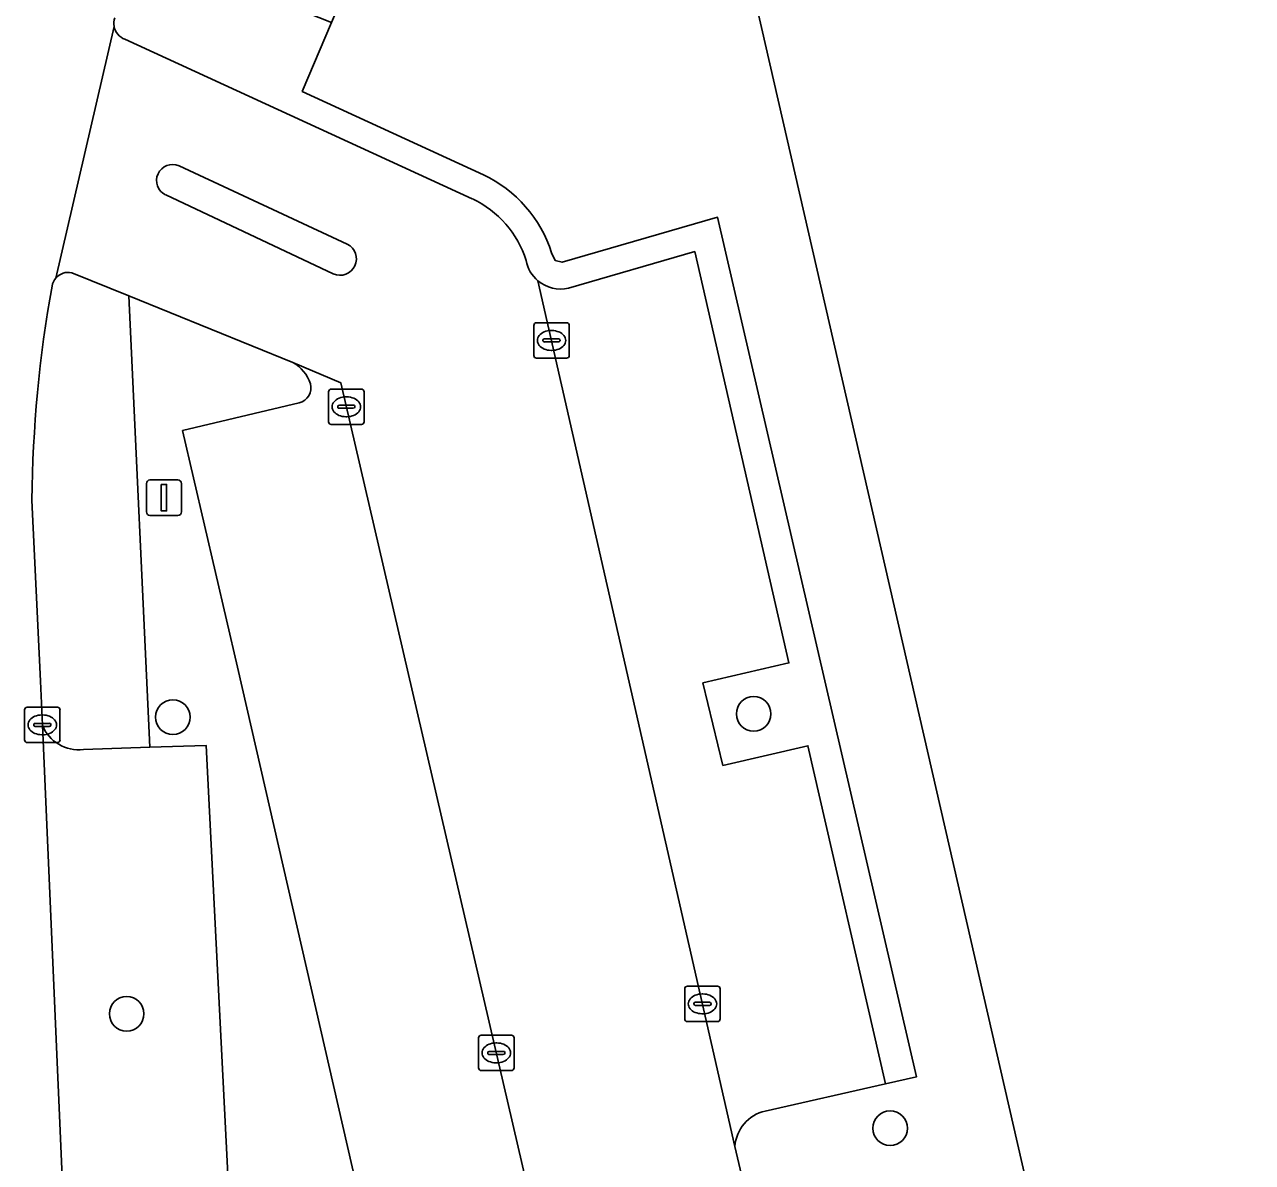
# Model space of a CAD drawing. Extents: x 160675 to 161153, y 383241 to 383714.
# Drawn here: x 160707.51 to 160742.18, y 383501.27 to 383533.4 of the extents above; entities that cross this region are included whole.
import ezdxf

# ---------------------------------------------------------------- set-up
doc = ezdxf.new("R2010")
doc.units = 0
for name, color, linetype in [('IMGEO_Boom', 7, 'Continuous'), ('IMGEO_Groenvoorziening', 7, 'Continuous'), ('IMGEO_Kolk', 7, 'Continuous'), ('IMGEO_Lichtmast', 7, 'Continuous'), ('IMGEO_Pand', 7, 'Continuous'), ('IMGEO_Parkeervlak_open', 7, 'Continuous'), ('IMGEO_Rijbaan_lokaal_open', 7, 'Continuous'), ('IMGEO_Verkeerseiland_open', 7, 'Continuous'), ('IMGEO_Voetpad_open', 7, 'Continuous')]:
    doc.layers.add(name, color=color, linetype=linetype)

msp = doc.modelspace()

# ---------------------------------------------------------------- linework, layer by layer
at = {"layer": 'IMGEO_Boom'}
for centre in [(160711.694, 383513.847), (160728.093, 383513.938), (160710.389, 383505.471), (160731.946, 383502.238)]:
    msp.add_circle(centre, 0.489, dxfattribs=at)
at = {"layer": 'IMGEO_Groenvoorziening'}
for points in [[(160725.173, 383547.028), (160722.775, 383546.549), (160721.686, 383546.332), (160716.176, 383533.454), (160715.345, 383531.511), (160720.463, 383529.159)], [(160737.721, 383492.328), (160725.173, 383547.028)], [(160722.385, 383526.955), (160722.485, 383526.74), (160722.684, 383526.688), (160727.075, 383527.958), (160732.691, 383503.686), (160731.814, 383503.489), (160728.417, 383502.725)], [(160710.451, 383525.74), (160708.839, 383526.394)], [(160709.166, 383512.934), (160711.04, 383512.996), (160710.451, 383525.74)], [(160715.081, 383523.863), (160710.451, 383525.74), (160711.04, 383512.996), (160712.633, 383513.049), (160713.289, 383500), (160713.669, 383492.461), (160715.813, 383492.805), (160716.372, 383489.219), (160717.884, 383479.519), (160711.188, 383478.453)], [(160718.953, 383491.622), (160723.529, 383492.661), (160723.192, 383494.173), (160718.603, 383493.071), (160717.015, 383500), (160713.519, 383515.256), (160711.968, 383521.939), (160715.256, 383522.716)], [(160707.714, 383519.975), (160707.953, 383514.866), (160708.008, 383513.62)], [(160727.565, 383501.723), (160727.97, 383500)]]:
    msp.add_lwpolyline(points, dxfattribs=at)
for centre, radius, start, end in [((160718.896, 383525.852), 3.66, 17.5402, 64.64), ((160708.734, 383525.941), 0.459, 138.8269, 170.3057), ((160708.74, 383525.941), 0.464, 77.68, 139.3423), ((160743.748, 383519.642), 36.035, 169.8088, 179.4708), ((160714.542, 383522.908), 1.096, 18.7619, 60.549), ((160715.142, 383523.152), 0.451, 284.5957, 13.9417), ((160709.027, 383514.02), 1.094, 201.4135, 277.3015), ((160728.654, 383501.661), 1.09, 102.5347, 176.7163)]:
    msp.add_arc(centre, radius, start, end, dxfattribs=at)
at = {"layer": 'IMGEO_Kolk'}
for p, q in [((160721.885, 383524.055), (160721.885, 383524.907)), ((160721.96, 383524.981), (160722.812, 383524.981)), ((160722.886, 383524.907), (160722.886, 383524.055)), ((160722.187, 383524.524), (160722.585, 383524.524)), ((160722.373, 383524.761), (160722.398, 383524.761)), ((160722.144, 383524.475), (160722.144, 383524.487)), ((160722.582, 383524.438), (160722.184, 383524.438)), ((160722.396, 383524.201), (160722.371, 383524.201)), ((160722.628, 383524.487), (160722.628, 383524.475)), ((160722.812, 383523.981), (160721.96, 383523.981)), ((160716.092, 383522.182), (160716.092, 383523.034)), ((160716.167, 383523.108), (160717.019, 383523.108)), ((160716.58, 383522.888), (160716.605, 383522.888)), ((160717.093, 383523.034), (160717.093, 383522.182)), ((160716.351, 383522.602), (160716.351, 383522.614)), ((160716.789, 383522.565), (160716.391, 383522.565)), ((160716.394, 383522.651), (160716.792, 383522.651)), ((160716.835, 383522.614), (160716.835, 383522.602)), ((160717.019, 383522.108), (160716.167, 383522.108)), ((160716.603, 383522.328), (160716.578, 383522.328)), ((160707.58, 383514.128), (160708.432, 383514.128)), ((160707.505, 383513.202), (160707.505, 383514.054)), ((160707.993, 383513.908), (160708.018, 383513.908)), ((160708.506, 383514.054), (160708.506, 383513.202)), ((160707.764, 383513.622), (160707.764, 383513.634)), ((160708.202, 383513.585), (160707.804, 383513.585)), ((160707.807, 383513.671), (160708.205, 383513.671)), ((160708.248, 383513.634), (160708.248, 383513.622)), ((160708.432, 383513.128), (160707.58, 383513.128)), ((160708.016, 383513.348), (160707.991, 383513.348)), ((160726.147, 383505.325), (160726.147, 383506.177)), ((160726.222, 383506.251), (160727.074, 383506.251)), ((160727.148, 383506.177), (160727.148, 383505.325)), ((160726.449, 383505.794), (160726.847, 383505.794)), ((160726.635, 383506.031), (160726.66, 383506.031)), ((160726.406, 383505.745), (160726.406, 383505.757)), ((160726.844, 383505.708), (160726.446, 383505.708)), ((160726.658, 383505.471), (160726.633, 383505.471)), ((160726.89, 383505.757), (160726.89, 383505.745)), ((160727.074, 383505.251), (160726.222, 383505.251)), ((160720.326, 383503.941), (160720.326, 383504.793)), ((160720.401, 383504.867), (160721.253, 383504.867)), ((160721.327, 383504.793), (160721.327, 383503.941)), ((160720.628, 383504.41), (160721.026, 383504.41)), ((160720.814, 383504.647), (160720.839, 383504.647)), ((160720.585, 383504.361), (160720.585, 383504.373)), ((160721.023, 383504.324), (160720.625, 383504.324)), ((160720.837, 383504.087), (160720.812, 383504.087)), ((160721.069, 383504.373), (160721.069, 383504.361)), ((160721.253, 383503.867), (160720.401, 383503.867))]:
    msp.add_line(p, q, dxfattribs=at)
for points in [[(160721.885, 383524.055), (160721.885, 383524.907)], [(160721.96, 383524.981), (160722.812, 383524.981)], [(160722.886, 383524.907), (160722.886, 383524.055)], [(160722.812, 383523.981), (160721.96, 383523.981)], [(160716.092, 383522.182), (160716.092, 383523.034)], [(160716.167, 383523.108), (160717.019, 383523.108)], [(160717.093, 383523.034), (160717.093, 383522.182)], [(160717.019, 383522.108), (160716.167, 383522.108)], [(160707.58, 383514.128), (160708.432, 383514.128)], [(160707.505, 383513.202), (160707.505, 383514.054)], [(160708.506, 383514.054), (160708.506, 383513.202)], [(160708.432, 383513.128), (160707.58, 383513.128)], [(160726.147, 383505.325), (160726.147, 383506.177)], [(160726.222, 383506.251), (160727.074, 383506.251)], [(160727.148, 383506.177), (160727.148, 383505.325)], [(160727.074, 383505.251), (160726.222, 383505.251)], [(160720.326, 383503.941), (160720.326, 383504.793)], [(160720.401, 383504.867), (160721.253, 383504.867)], [(160721.327, 383504.793), (160721.327, 383503.941)], [(160721.253, 383503.867), (160720.401, 383503.867)]]:
    msp.add_lwpolyline(points, dxfattribs=at)
for centre, radius, start, end in [((160721.962, 383524.905), 0.0765, 91.552, 178.448), ((160721.962, 383524.905), 0.0765, 91.552, 178.448), ((160722.81, 383524.905), 0.0765, 1.552, 88.448), ((160722.81, 383524.905), 0.0765, 1.552, 88.448), ((160722.184, 383524.484), 0.0403, 85.8775, 175.7526), ((160722.589, 383524.486), 0.0386, 1.7309, 96.639), ((160722.181, 383524.474), 0.0366, 178.938, 274.7102), ((160722.585, 383524.481), 0.043, 264.8664, 352.4533), ((160721.962, 383524.057), 0.0765, 181.552, 268.448), ((160721.962, 383524.057), 0.0765, 181.552, 268.448), ((160722.81, 383524.057), 0.0765, 271.552, 358.448), ((160722.81, 383524.057), 0.0765, 271.552, 358.448), ((160716.169, 383523.032), 0.0765, 91.552, 178.448), ((160716.169, 383523.032), 0.0765, 91.552, 178.448), ((160717.017, 383523.032), 0.0765, 1.552, 88.448), ((160717.017, 383523.032), 0.0765, 1.552, 88.448), ((160716.391, 383522.611), 0.0403, 85.8775, 175.7526), ((160716.388, 383522.601), 0.0366, 178.938, 274.7102), ((160716.792, 383522.608), 0.043, 264.8664, 352.4533), ((160716.796, 383522.613), 0.0386, 1.7309, 96.639), ((160716.169, 383522.184), 0.0765, 181.552, 268.448), ((160716.169, 383522.184), 0.0765, 181.552, 268.448), ((160717.017, 383522.184), 0.0765, 271.552, 358.448), ((160717.017, 383522.184), 0.0765, 271.552, 358.448), ((160707.582, 383514.052), 0.0765, 91.552, 178.448), ((160707.582, 383514.052), 0.0765, 91.552, 178.448), ((160708.43, 383514.052), 0.0765, 1.552, 88.448), ((160708.43, 383514.052), 0.0765, 1.552, 88.448), ((160707.804, 383513.631), 0.0403, 85.8775, 175.7526), ((160707.801, 383513.621), 0.0366, 178.938, 274.7102), ((160708.205, 383513.628), 0.043, 264.8664, 352.4533), ((160708.209, 383513.633), 0.0386, 1.7309, 96.639), ((160707.582, 383513.204), 0.0765, 181.552, 268.448), ((160707.582, 383513.204), 0.0765, 181.552, 268.448), ((160708.43, 383513.204), 0.0765, 271.552, 358.448), ((160708.43, 383513.204), 0.0765, 271.552, 358.448), ((160726.224, 383506.175), 0.0765, 91.552, 178.448), ((160726.224, 383506.175), 0.0765, 91.552, 178.448), ((160727.072, 383506.175), 0.0765, 1.552, 88.448), ((160727.072, 383506.175), 0.0765, 1.552, 88.448), ((160726.446, 383505.754), 0.0403, 85.8775, 175.7526), ((160726.851, 383505.756), 0.0386, 1.7309, 96.639), ((160726.443, 383505.744), 0.0366, 178.938, 274.7102), ((160726.847, 383505.751), 0.043, 264.8664, 352.4533), ((160726.224, 383505.327), 0.0765, 181.552, 268.448), ((160726.224, 383505.327), 0.0765, 181.552, 268.448), ((160727.072, 383505.327), 0.0765, 271.552, 358.448), ((160727.072, 383505.327), 0.0765, 271.552, 358.448), ((160720.403, 383504.791), 0.0765, 91.552, 178.448), ((160720.403, 383504.791), 0.0765, 91.552, 178.448), ((160721.251, 383504.791), 0.0765, 1.552, 88.448), ((160721.251, 383504.791), 0.0765, 1.552, 88.448), ((160720.625, 383504.37), 0.0403, 85.8775, 175.7526), ((160721.03, 383504.372), 0.0386, 1.7309, 96.639), ((160720.622, 383504.36), 0.0366, 178.938, 274.7102), ((160721.026, 383504.367), 0.043, 264.8664, 352.4533), ((160720.403, 383503.943), 0.0765, 181.552, 268.448), ((160720.403, 383503.943), 0.0765, 181.552, 268.448), ((160721.251, 383503.943), 0.0765, 271.552, 358.448), ((160721.251, 383503.943), 0.0765, 271.552, 358.448)]:
    msp.add_arc(centre, radius, start, end, dxfattribs=at)
for centre, major_axis, ratio, start_param, end_param in [((160722.372, 383524.481), (-0.387, 0.002), 0.722429, 4.712389, 7.853982), ((160722.397, 383524.481), (-0.39, 0.002), 0.717154, 1.570796, 4.712389), ((160716.579, 383522.608), (-0.387, 0.002), 0.722429, 4.712389, 7.853982), ((160716.604, 383522.608), (-0.39, 0.002), 0.717154, 1.570796, 4.712389), ((160707.992, 383513.628), (-0.387, 0.002), 0.722429, 4.712389, 7.853982), ((160708.017, 383513.628), (-0.39, 0.002), 0.717154, 1.570796, 4.712389), ((160726.634, 383505.751), (-0.387, 0.002), 0.722429, 4.712389, 7.853982), ((160726.659, 383505.751), (-0.39, 0.002), 0.717154, 1.570796, 4.712389), ((160720.813, 383504.367), (-0.387, 0.002), 0.722429, 4.712389, 7.853982), ((160720.838, 383504.367), (-0.39, 0.002), 0.717154, 1.570796, 4.712389)]:
    msp.add_ellipse(centre, major_axis=major_axis, ratio=ratio, start_param=start_param, end_param=end_param, dxfattribs=at)
at = {"layer": 'IMGEO_Lichtmast'}
for p, q in [((160710.946, 383519.642), (160710.946, 383520.442)), ((160710.946, 383520.442), (160710.946, 383519.642)), ((160711.046, 383520.542), (160711.836, 383520.542)), ((160711.836, 383520.542), (160711.046, 383520.542)), ((160711.936, 383520.442), (160711.936, 383519.642)), ((160711.936, 383519.642), (160711.936, 383520.442)), ((160711.836, 383519.542), (160711.046, 383519.542)), ((160711.046, 383519.542), (160711.836, 383519.542))]:
    msp.add_line(p, q, dxfattribs=at)
msp.add_lwpolyline([(160711.366, 383520.417), (160711.516, 383520.417), (160711.516, 383519.667), (160711.366, 383519.667), (160711.366, 383520.417)], dxfattribs=at)
for centre, start, end in [((160711.046, 383520.442), 90, 180), ((160711.046, 383520.442), 90, 180), ((160711.836, 383520.442), 0, 90), ((160711.836, 383520.442), 360, 90), ((160711.046, 383519.642), 180, 270), ((160711.046, 383519.642), 180, 270), ((160711.836, 383519.642), 270, 0), ((160711.836, 383519.642), 270, 0)]:
    msp.add_arc(centre, 0.1, start, end, dxfattribs=at)
at = {"layer": 'IMGEO_Pand'}
msp.add_lwpolyline([(160725.173, 383547.028), (160737.721, 383492.328), (160738.483, 383489.005), (160738.799, 383487.63), (160736.683, 383486.957), (160736.61, 383487.238), (160736.489, 383487.206), (160736.194, 383487.129), (160737.884, 383480.656), (160738.303, 383479.05), (160767.23, 383488.234)], dxfattribs=at)
at = {"layer": 'IMGEO_Parkeervlak_open'}
for points in [[(160726.66, 383514.813), (160729.09, 383515.375), (160726.428, 383526.991), (160722.863, 383525.96)], [(160722.003, 383526.166), (160727.565, 383501.723)], [(160715.256, 383522.716), (160711.968, 383521.939), (160713.519, 383515.256), (160717.015, 383500), (160718.603, 383493.071), (160723.192, 383494.173), (160721.84, 383500), (160716.435, 383523.285), (160715.081, 383523.863)], [(160728.417, 383502.725), (160731.814, 383503.489), (160729.626, 383513.036), (160727.226, 383512.481), (160726.66, 383514.813)], [(160708.008, 383513.62), (160708.607, 383500), (160709.132, 383488.067), (160713.852, 383488.823), (160713.279, 383492.399), (160713.669, 383492.461), (160713.289, 383500), (160712.633, 383513.049)], [(160712.633, 383513.049), (160711.04, 383512.996), (160709.166, 383512.934)]]:
    msp.add_lwpolyline(points, dxfattribs=at)
for centre, radius, start, end in [((160722.638, 383526.919), 0.985, 229.8653, 283.1937), ((160714.542, 383522.908), 1.096, 18.7619, 60.549), ((160715.142, 383523.152), 0.451, 284.5957, 13.9417), ((160709.027, 383514.02), 1.094, 201.4135, 277.3015), ((160728.654, 383501.661), 1.09, 102.5347, 176.7163)]:
    msp.add_arc(centre, radius, start, end, dxfattribs=at)
at = {"layer": 'IMGEO_Rijbaan_lokaal_open'}
for points in [[(160710.033, 383533.347), (160708.388, 383526.243)], [(160708.388, 383526.243), (160710.033, 383533.347)], [(160720.149, 383528.479), (160710.34, 383532.987)], [(160711.867, 383529.41), (160716.618, 383527.201)], [(160716.224, 383526.362), (160711.49, 383528.589)], [(160708.839, 383526.394), (160710.451, 383525.74), (160715.081, 383523.863), (160716.435, 383523.285), (160721.84, 383500), (160723.192, 383494.173), (160723.529, 383492.661), (160726.927, 383477.649), (160727.142, 383476.7), (160732.97, 383478.135), (160732.804, 383478.868), (160729.35, 383494.038), (160729.026, 383495.511), (160728.843, 383496.285), (160727.97, 383500), (160727.565, 383501.723), (160722.003, 383526.166)], [(160702.884, 383487.072), (160709.132, 383488.067), (160708.607, 383500), (160708.008, 383513.62), (160707.953, 383514.866), (160707.714, 383519.975)]]:
    msp.add_lwpolyline(points, dxfattribs=at)
for centre, radius, start, end in [((160710.485, 383533.428), 0.46, 158.7883, 190.1122), ((160710.493, 383533.428), 0.467, 189.993, 250.9206), ((160711.685, 383528.996), 0.452, 66.3095, 244.3617), ((160718.922, 383525.876), 2.878, 17.3887, 64.7547), ((160716.411, 383526.786), 0.464, 246.2739, 63.416), ((160722.632, 383526.919), 0.981, 190.7531, 230.134), ((160708.734, 383525.941), 0.459, 138.8269, 170.3057), ((160708.74, 383525.941), 0.464, 77.68, 139.3423), ((160743.748, 383519.642), 36.035, 169.8088, 179.4708)]:
    msp.add_arc(centre, radius, start, end, dxfattribs=at)
at = {"layer": 'IMGEO_Verkeerseiland_open'}
for points in [[(160716.618, 383527.201), (160711.867, 383529.41)], [(160711.49, 383528.589), (160716.224, 383526.362)]]:
    msp.add_lwpolyline(points, dxfattribs=at)
for centre, radius, start, end in [((160711.685, 383528.996), 0.452, 66.3095, 244.3617), ((160716.411, 383526.786), 0.464, 246.2739, 63.416)]:
    msp.add_arc(centre, radius, start, end, dxfattribs=at)
at = {"layer": 'IMGEO_Voetpad_open'}
for points in [[(160720.463, 383529.159), (160715.345, 383531.511), (160716.176, 383533.454), (160712.593, 383534.884)], [(160710.34, 383532.987), (160720.149, 383528.479)], [(160727.075, 383527.958), (160722.684, 383526.688), (160722.485, 383526.74), (160722.385, 383526.955)], [(160722.863, 383525.96), (160726.428, 383526.991), (160729.09, 383515.375), (160726.66, 383514.813), (160727.226, 383512.481), (160729.626, 383513.036), (160731.814, 383503.489), (160732.691, 383503.686), (160727.075, 383527.958)]]:
    msp.add_lwpolyline(points, dxfattribs=at)
for centre, radius, start, end in [((160710.485, 383533.428), 0.46, 158.7883, 190.1122), ((160710.493, 383533.428), 0.467, 189.993, 250.9206), ((160718.896, 383525.852), 3.66, 17.5402, 64.64), ((160718.922, 383525.876), 2.878, 17.3887, 64.7547), ((160722.632, 383526.919), 0.981, 190.7531, 230.134), ((160722.638, 383526.919), 0.985, 229.8653, 283.1937)]:
    msp.add_arc(centre, radius, start, end, dxfattribs=at)

doc.saveas('drawing.dxf')
